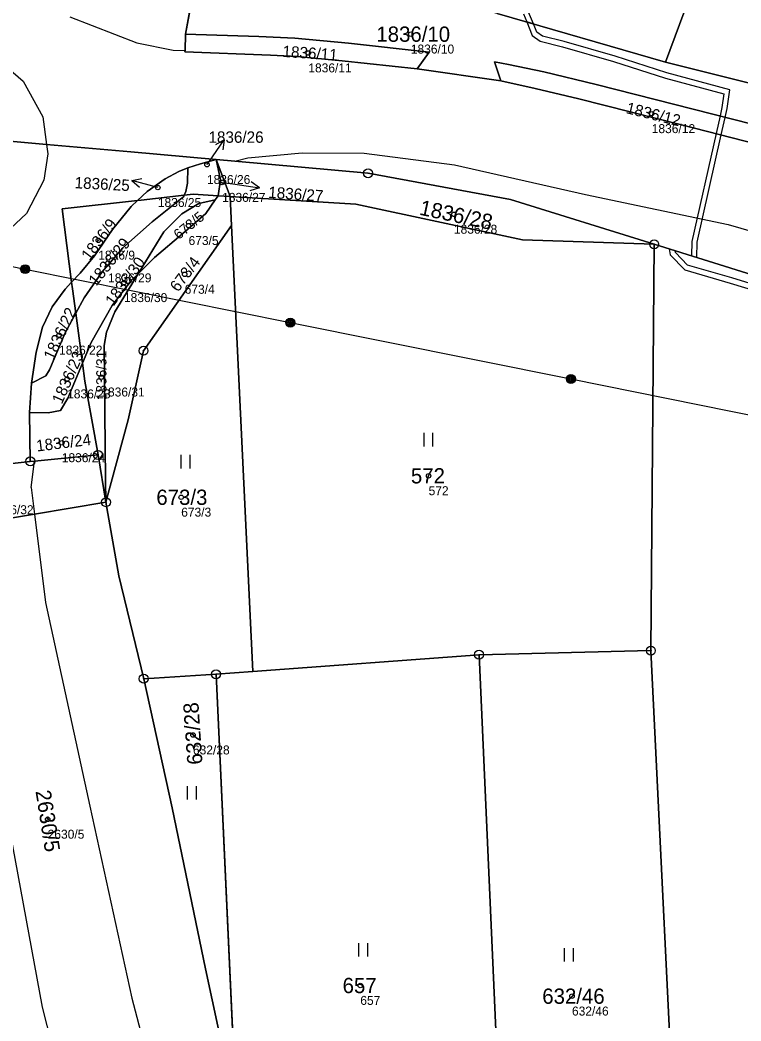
# Model space of a CAD drawing. Extents: x -653098 to -649479, y -997642 to -992666.
# Drawn here: x -652229.9 to -652149.5, y -995042.1 to -994930.5 of the extents above; entities that cross this region are included whole.
import ezdxf

# ---------------------------------------------------------------- set-up
doc = ezdxf.new("R2010")
doc.units = 0
for name, color, linetype in [('Definiční body', 7, 'Continuous'), ('Hranice parcel', 7, 'Continuous'), ('Parcelní čísla', 7, 'Continuous'), ('Polygon parcely', 7, 'Continuous'), ('Pop  PČ popisy', 7, 'Continuous'), ('Poz předměty', 7, 'Continuous'), ('Vnitřní kresba', 7, 'Continuous'), ('Věcná břemena k části', 7, 'Continuous'), ('Značky bodu BP', 7, 'Continuous'), ('Značky kultur', 7, 'Continuous')]:
    doc.layers.add(name, color=color, linetype=linetype)

msp = doc.modelspace()

# ---------------------------------------------------------------- linework, layer by layer
at = {"layer": 'Definiční body'}
for centre in [(-652186.34, -994932.08), (-652197.76, -994934.18), (-652159.49, -994940.95), (-652209.06, -994946.62), (-652214.53, -994949.18), (-652207.37, -994948.61), (-652181.54, -994952.16), (-652211.11, -994953.42), (-652221.17, -994955.05), (-652220.08, -994957.58), (-652211.54, -994958.85), (-652218.31, -994959.78), (-652225.54, -994965.63), (-652224.64, -994970.51), (-652220.83, -994970.3), (-652225.24, -994977.62), (-652184.36, -994981.3), (-652211.93, -994983.69), (-652210.62, -995010.19), (-652226.81, -995019.58), (-652191.97, -995038.1), (-652168.38, -995039.29)]:
    msp.add_circle(centre, 0.25, dxfattribs=at)
at = {"layer": 'Hranice parcel'}
for p, q in [((-652149.09, -994911.29), (-652157.94, -994935.21)), ((-652211.44, -994932.07), (-652209.72, -994922.7)), ((-652176.71, -994929.76), (-652157.94, -994935.21)), ((-652176.32, -994937.29), (-652185.63, -994935.96)), ((-652207.54, -994948.33), (-652208.03, -994946.05)), ((-652206.46, -994950.18), (-652208.03, -994946.05)), ((-652207.81, -994950.1), (-652207.54, -994948.33)), ((-652211.6, -994950.04), (-652210.6, -994949.93)), ((-652210.6, -994949.93), (-652207.81, -994950.1)), ((-652207.81, -994950.1), (-652208.13, -994950.54)), ((-652206.46, -994950.18), (-652207.81, -994950.1)), ((-652192.45, -994951.03), (-652206.46, -994950.18)), ((-652206.46, -994950.18), (-652206.31, -994953.39)), ((-652208.13, -994950.54), (-652209.95, -994950.94)), ((-652208.13, -994950.54), (-652209.2, -994952.05)), ((-652206.31, -994953.39), (-652216.13, -994967.36)), ((-652206.31, -994953.39), (-652203.96, -995003.11)), ((-652159.22, -994955.49), (-652159.59, -995000.78)), ((-652223.68, -994963.19), (-652222.94, -994968.76)), ((-652228.83, -994974.25), (-652228.62, -994970.97)), ((-652228.75, -994979.69), (-652228.83, -994974.25)), ((-652220.31, -994984.24), (-652221.2, -994978.97)), ((-652178.74, -995001.24), (-652203.96, -995003.11)), ((-652159.59, -995000.78), (-652178.74, -995001.24)), ((-652175.46, -995074.86), (-652178.74, -995001.24)), ((-652216.1, -995003.91), (-652208.05, -995003.41)), ((-652208.05, -995003.41), (-652203.96, -995003.11)), ((-652205.81, -995051.7), (-652208.05, -995003.41))]:
    msp.add_line(p, q, dxfattribs=at)
for points in [[(-652185.63, -994935.96), (-652193.99, -994935.04), (-652199, -994934.58), (-652201.99, -994934.41), (-652211.51, -994934.04), (-652211.5, -994933.92), (-652211.44, -994932.07)], [(-652211.44, -994932.07), (-652203.26, -994932.36), (-652199.25, -994932.54), (-652193.28, -994933.08), (-652184.3, -994934.1), (-652185.63, -994935.96)], [(-652176.32, -994937.29), (-652177, -994935.18), (-652175.45, -994935.45), (-652171.53, -994936.29), (-652165.69, -994937.7), (-652148.29, -994942.11), (-652142.94, -994943.51), (-652140.18, -994944.28), (-652127.73, -994948.05), (-652127.24, -994948.13), (-652126.79, -994947.93), (-652126.4, -994947.63), (-652125.78, -994946.83), (-652125.32, -994945.96), (-652124.85, -994944.51)], [(-652157.94, -994935.21), (-652135.81, -994940.74), (-652124.85, -994944.51)], [(-652127.48, -994950.14), (-652128.51, -994949.93), (-652138.08, -994947), (-652143.57, -994945.41), (-652156.16, -994942.17), (-652167.62, -994939.28), (-652172.5, -994938.14), (-652176.32, -994937.29)], [(-652344.95, -994953.25), (-652365.71, -994954.24), (-652336.24, -994950.88), (-652322.66, -994948.98), (-652321.75, -994948.86), (-652319.7, -994948.57), (-652286.56, -994945.9), (-652264.13, -994944.34), (-652259.17, -994944), (-652250.13, -994943.37), (-652243.3, -994942.89), (-652226.94, -994944.36), (-652217.56, -994945.2), (-652208.03, -994946.05)], [(-652216.8, -994950.63), (-652215.72, -994949.61), (-652213.7, -994948.2), (-652212.21, -994947.38), (-652211.18, -994946.96)], [(-652211.18, -994946.96), (-652211.23, -994948.67), (-652211.4, -994949.62), (-652211.6, -994950.04)], [(-652208.03, -994946.05), (-652209.77, -994946.52), (-652211.18, -994946.96)], [(-652159.22, -994955.49), (-652175.22, -994950.5), (-652191.1, -994947.58), (-652205.95, -994946.24), (-652208.03, -994946.05)], [(-652211.6, -994950.04), (-652211.65, -994950.16), (-652215.16, -994952.98), (-652218.43, -994955.88), (-652220.74, -994958.55), (-652222.74, -994961.45), (-652223.68, -994963.19)], [(-652216.8, -994950.63), (-652216.39, -994950.58), (-652211.6, -994950.04)], [(-652216.8, -994950.63), (-652225.21, -994951.56), (-652224.14, -994959.72)], [(-652224.14, -994959.72), (-652223.18, -994958.71), (-652221.61, -994956.79), (-652219.59, -994953.84), (-652217.51, -994951.29), (-652216.8, -994950.63)], [(-652209.95, -994950.94), (-652211.87, -994952.09), (-652213.88, -994954.12), (-652216.74, -994958.8)], [(-652159.22, -994955.49), (-652173.88, -994954.99), (-652192.45, -994951.03)], [(-652209.2, -994952.05), (-652211.76, -994954.3), (-652214.91, -994956.98), (-652216.74, -994958.8)], [(-652159.22, -994955.49), (-652142.25, -994960.79), (-652117.71, -994968.83)], [(-652222.94, -994968.76), (-652221.98, -994966.44), (-652219.63, -994962.33), (-652217.45, -994959.5), (-652216.74, -994958.8)], [(-652216.74, -994958.8), (-652219.32, -994963.02), (-652220.27, -994965.28), (-652220.53, -994966.77), (-652220.35, -994981.73), (-652220.31, -994984.24)], [(-652228.62, -994970.97), (-652228.11, -994967.51), (-652227.39, -994964.72), (-652226.32, -994962.47), (-652224.86, -994960.49), (-652224.14, -994959.72)], [(-652223.68, -994963.19), (-652224.04, -994960.46), (-652224.14, -994959.72)], [(-652228.62, -994970.97), (-652227.03, -994970.17), (-652226.6, -994969.5), (-652224.86, -994965.37), (-652223.68, -994963.19)], [(-652216.13, -994967.36), (-652217.85, -994975.06), (-652220.31, -994984.24)], [(-652228.83, -994974.25), (-652226.76, -994974.29), (-652225.39, -994974.01), (-652224.55, -994972.63), (-652222.94, -994968.76)], [(-652221.2, -994978.97), (-652222.68, -994970.74), (-652222.94, -994968.76)], [(-652238.83, -994978.8), (-652238.46, -994980.75), (-652238.25, -994980.73), (-652228.75, -994979.69)], [(-652228.75, -994979.69), (-652228.29, -994979.65), (-652221.2, -994978.97)], [(-652241.8, -994987.82), (-652237.42, -994987.09), (-652228.28, -994985.56), (-652220.31, -994984.24)], [(-652220.31, -994984.24), (-652218.88, -994992.43), (-652216.1, -995003.91)], [(-652159.59, -995000.78), (-652156.58, -995062.37), (-652156.25, -995069.05)], [(-652216.1, -995003.91), (-652212.94, -995018.29), (-652209.21, -995036.23), (-652206.12, -995050.59), (-652205.81, -995051.7)]]:
    msp.add_lwpolyline(points, dxfattribs=at)
at = {"layer": 'Polygon parcely'}
for points in [[(-652175.97, -994877.21), (-652177.73, -994884.62), (-652179.82, -994896.71), (-652178.66, -994899), (-652177.96, -994900.84), (-652176.91, -994904.76), (-652176.47, -994907.67), (-652176.51, -994911.78), (-652176.73, -994921.66), (-652176.71, -994929.76), (-652157.94, -994935.21), (-652149.09, -994911.29), (-652138.21, -994883.88), (-652171.95, -994877.9)], [(-652135.81, -994940.74), (-652124.85, -994944.51), (-652124.42, -994944.66), (-652116.85, -994921.94), (-652149.09, -994911.29), (-652157.94, -994935.21)], [(-652185.63, -994935.96), (-652184.3, -994934.1), (-652193.28, -994933.08), (-652199.25, -994932.54), (-652203.26, -994932.36), (-652211.44, -994932.07), (-652211.5, -994933.92), (-652211.51, -994934.04), (-652201.99, -994934.41), (-652199, -994934.58), (-652193.99, -994935.04)], [(-652216.39, -994950.58), (-652211.6, -994950.04), (-652211.4, -994949.62), (-652211.23, -994948.67), (-652211.18, -994946.96), (-652212.21, -994947.38), (-652213.7, -994948.2), (-652215.72, -994949.61), (-652216.8, -994950.63)], [(-652211.6, -994950.04), (-652210.6, -994949.93), (-652207.81, -994950.1), (-652207.54, -994948.33), (-652208.03, -994946.05), (-652209.77, -994946.52), (-652211.18, -994946.96), (-652211.23, -994948.67), (-652211.4, -994949.62)], [(-652208.03, -994946.05), (-652207.54, -994948.33), (-652207.81, -994950.1), (-652206.46, -994950.18)], [(-652205.95, -994946.24), (-652208.03, -994946.05), (-652206.46, -994950.18), (-652192.45, -994951.03), (-652173.88, -994954.99), (-652159.22, -994955.49), (-652175.22, -994950.5), (-652191.1, -994947.58)], [(-652211.6, -994950.04), (-652216.39, -994950.58), (-652216.8, -994950.63), (-652217.51, -994951.29), (-652219.59, -994953.84), (-652221.61, -994956.79), (-652223.18, -994958.71), (-652224.14, -994959.72), (-652224.04, -994960.46), (-652223.68, -994963.19), (-652222.74, -994961.45), (-652220.74, -994958.55), (-652218.43, -994955.88), (-652215.16, -994952.98), (-652211.65, -994950.16)], [(-652223.68, -994963.19), (-652222.94, -994968.76), (-652221.98, -994966.44), (-652219.63, -994962.33), (-652217.45, -994959.5), (-652216.74, -994958.8), (-652213.88, -994954.12), (-652211.87, -994952.09), (-652209.95, -994950.94), (-652208.13, -994950.54), (-652207.81, -994950.1), (-652210.6, -994949.93), (-652211.6, -994950.04), (-652211.65, -994950.16), (-652215.16, -994952.98), (-652218.43, -994955.88), (-652220.74, -994958.55), (-652222.74, -994961.45)], [(-652216.74, -994958.8), (-652219.32, -994963.02), (-652220.27, -994965.28), (-652220.53, -994966.77), (-652220.35, -994981.73), (-652220.31, -994984.24), (-652217.85, -994975.06), (-652216.13, -994967.36), (-652206.31, -994953.39), (-652206.46, -994950.18), (-652207.81, -994950.1), (-652208.13, -994950.54), (-652209.2, -994952.05), (-652211.76, -994954.3), (-652214.91, -994956.98)], [(-652206.46, -994950.18), (-652206.31, -994953.39), (-652203.96, -995003.11), (-652178.74, -995001.24), (-652159.59, -995000.78), (-652159.22, -994955.49), (-652173.88, -994954.99), (-652192.45, -994951.03)], [(-652224.14, -994959.72), (-652223.18, -994958.71), (-652221.61, -994956.79), (-652219.59, -994953.84), (-652217.51, -994951.29), (-652216.8, -994950.63), (-652225.21, -994951.56)], [(-652208.13, -994950.54), (-652209.95, -994950.94), (-652211.87, -994952.09), (-652213.88, -994954.12), (-652216.74, -994958.8), (-652214.91, -994956.98), (-652211.76, -994954.3), (-652209.2, -994952.05)], [(-652206.31, -994953.39), (-652216.13, -994967.36), (-652217.85, -994975.06), (-652220.31, -994984.24), (-652218.88, -994992.43), (-652216.1, -995003.91), (-652208.05, -995003.41), (-652203.96, -995003.11)], [(-652159.59, -995000.78), (-652156.58, -995062.37), (-652156.25, -995069.05), (-652129.63, -995060.99), (-652125.81, -995059.77), (-652122.19, -995058.38), (-652120.39, -995057.59), (-652118.95, -995056.29), (-652118.48, -995055.66), (-652119.39, -995034.85), (-652131.05, -994998.28), (-652117.71, -994968.83), (-652142.25, -994960.79), (-652159.22, -994955.49)], [(-652216.74, -994958.8), (-652217.45, -994959.5), (-652219.63, -994962.33), (-652221.98, -994966.44), (-652222.94, -994968.76), (-652222.68, -994970.74), (-652221.2, -994978.97), (-652220.31, -994984.24), (-652220.35, -994981.73), (-652220.53, -994966.77), (-652220.27, -994965.28), (-652219.32, -994963.02)], [(-652228.62, -994970.97), (-652227.03, -994970.17), (-652226.6, -994969.5), (-652224.86, -994965.37), (-652223.68, -994963.19), (-652224.04, -994960.46), (-652224.14, -994959.72), (-652224.86, -994960.49), (-652226.32, -994962.47), (-652227.39, -994964.72), (-652228.11, -994967.51)], [(-652222.94, -994968.76), (-652223.68, -994963.19), (-652224.86, -994965.37), (-652226.6, -994969.5), (-652227.03, -994970.17), (-652228.62, -994970.97), (-652228.83, -994974.25), (-652226.76, -994974.29), (-652225.39, -994974.01), (-652224.55, -994972.63)], [(-652222.68, -994970.74), (-652222.94, -994968.76), (-652224.55, -994972.63), (-652225.39, -994974.01), (-652226.76, -994974.29), (-652228.83, -994974.25), (-652228.75, -994979.69), (-652228.29, -994979.65), (-652221.2, -994978.97)], [(-652237.42, -994987.09), (-652228.28, -994985.56), (-652220.31, -994984.24), (-652221.2, -994978.97), (-652228.29, -994979.65), (-652228.75, -994979.69), (-652238.25, -994980.73), (-652238.46, -994980.75), (-652238.83, -994978.8), (-652239.8, -994979.36), (-652240.33, -994979.78), (-652241.21, -994980.72), (-652241.85, -994981.87), (-652242.17, -994983.15), (-652242.14, -994984.5), (-652241.8, -994987.82)], [(-652239.28, -995012.86), (-652239.33, -995015.66), (-652238.55, -995019.7), (-652237.13, -995026.45), (-652236.25, -995031.01), (-652234.34, -995041.48), (-652226.42, -995071.77), (-652217.5, -995099.76), (-652203.6, -995140.1), (-652201.45, -995145.65), (-652202.44, -995124.3), (-652204.26, -995085.16), (-652205.81, -995051.7), (-652206.12, -995050.59), (-652209.21, -995036.23), (-652212.94, -995018.29), (-652216.1, -995003.91), (-652218.88, -994992.43), (-652220.31, -994984.24), (-652228.28, -994985.56), (-652237.42, -994987.09), (-652241.8, -994987.82)], [(-652205.81, -995051.7), (-652201.39, -995055.28), (-652175.4, -995076.12), (-652175.46, -995074.86), (-652178.74, -995001.24), (-652203.96, -995003.11), (-652208.05, -995003.41)], [(-652178.74, -995001.24), (-652175.46, -995074.86), (-652156.25, -995069.05), (-652156.58, -995062.37), (-652159.59, -995000.78)], [(-652212.94, -995018.29), (-652209.21, -995036.23), (-652206.12, -995050.59), (-652205.81, -995051.7), (-652208.05, -995003.41), (-652216.1, -995003.91)]]:
    msp.add_lwpolyline(points, close=True, dxfattribs=at)
for points in [[(-652143.57, -994945.41), (-652156.16, -994942.17), (-652167.62, -994939.28), (-652172.5, -994938.14), (-652176.32, -994937.29), (-652185.63, -994935.96), (-652193.99, -994935.04), (-652199, -994934.58), (-652201.99, -994934.41), (-652211.51, -994934.04), (-652211.5, -994933.92), (-652211.44, -994932.07), (-652209.72, -994922.7)], [(-652135.81, -994940.74), (-652157.94, -994935.21), (-652176.71, -994929.76), (-652183.11, -994928.04), (-652185.14, -994927.55), (-652209.72, -994922.7), (-652211.44, -994932.07), (-652203.26, -994932.36), (-652199.25, -994932.54), (-652193.28, -994933.08), (-652184.3, -994934.1), (-652185.63, -994935.96), (-652176.32, -994937.29), (-652177, -994935.18), (-652175.45, -994935.45), (-652171.53, -994936.29), (-652165.69, -994937.7), (-652148.29, -994942.11)], [(-652148.29, -994942.11), (-652165.69, -994937.7), (-652171.53, -994936.29), (-652175.45, -994935.45), (-652177, -994935.18), (-652176.32, -994937.29), (-652172.5, -994938.14), (-652167.62, -994939.28), (-652156.16, -994942.17), (-652143.57, -994945.41)], [(-652477.74, -994968.11), (-652408.08, -994959.08), (-652399.46, -994958.98), (-652377.67, -994956.86), (-652352.11, -994954.23), (-652344.95, -994953.25), (-652365.71, -994954.24), (-652336.24, -994950.88), (-652322.66, -994948.98), (-652321.75, -994948.86), (-652319.7, -994948.57), (-652286.56, -994945.9), (-652264.13, -994944.34), (-652259.17, -994944), (-652250.13, -994943.37), (-652243.3, -994942.89), (-652226.94, -994944.36), (-652217.56, -994945.2), (-652208.03, -994946.05), (-652205.95, -994946.24), (-652191.1, -994947.58), (-652175.22, -994950.5), (-652159.22, -994955.49), (-652142.25, -994960.79)], [(-652238.25, -994980.73), (-652228.75, -994979.69), (-652228.83, -994974.25), (-652228.62, -994970.97), (-652228.11, -994967.51), (-652227.39, -994964.72), (-652226.32, -994962.47), (-652224.86, -994960.49), (-652224.14, -994959.72), (-652225.21, -994951.56), (-652216.8, -994950.63), (-652215.72, -994949.61), (-652213.7, -994948.2), (-652212.21, -994947.38), (-652211.18, -994946.96), (-652209.77, -994946.52), (-652208.03, -994946.05), (-652217.56, -994945.2), (-652226.94, -994944.36), (-652243.3, -994942.89)]]:
    msp.add_lwpolyline(points, dxfattribs=at)
at = {"layer": 'Pop  PČ popisy'}
for p, q in [((-652208.86, -994946.33), (-652207.14, -994943.87)), ((-652207.14, -994943.87), (-652208.12, -994944.41)), ((-652207.14, -994943.87), (-652207.3, -994944.98)), ((-652209.06, -994946.62), (-652208.86, -994946.33)), ((-652217.43, -994948.4), (-652216.33, -994948.18)), ((-652214.53, -994949.18), (-652217.43, -994948.4)), ((-652217.43, -994948.4), (-652216.59, -994949.15)), ((-652207.37, -994948.61), (-652206.18, -994948.77)), ((-652206.18, -994948.77), (-652203.21, -994949.19)), ((-652203.21, -994949.19), (-652204.27, -994949.54)), ((-652203.21, -994949.19), (-652204.13, -994948.55))]:
    msp.add_line(p, q, dxfattribs=at)
at = {"layer": 'Poz předměty'}
for p, q in [((-652263.48, -994951.4), (-652229.32, -994958.27)), ((-652229.32, -994958.27), (-652199.77, -994964.22)), ((-652199.77, -994964.22), (-652168.5, -994970.51)), ((-652168.5, -994970.51), (-652141.04, -994976.04))]:
    msp.add_line(p, q, dxfattribs=at)
for centre, radius in [((-652229.32, -994958.27), 0.5), ((-652229.32, -994958.27), 0.4), ((-652229.32, -994958.27), 0.3), ((-652229.32, -994958.27), 0.2), ((-652229.32, -994958.27), 0.1), ((-652199.77, -994964.22), 0.5), ((-652199.77, -994964.22), 0.4), ((-652199.77, -994964.22), 0.3), ((-652199.77, -994964.22), 0.2), ((-652199.77, -994964.22), 0.1), ((-652168.5, -994970.51), 0.5), ((-652168.5, -994970.51), 0.4), ((-652168.5, -994970.51), 0.3), ((-652168.5, -994970.51), 0.2), ((-652168.5, -994970.51), 0.1)]:
    msp.add_circle(centre, radius, dxfattribs=at)
at = {"layer": 'Vnitřní kresba'}
for p, q in [((-652224.34, -994930.14), (-652216.86, -994933.04)), ((-652216.86, -994933.04), (-652212.83, -994933.85)), ((-652212.83, -994933.85), (-652211.5, -994933.92)), ((-652150.98, -994953.29), (-652140.75, -994956.29)), ((-652228.64, -994982.62), (-652228.29, -994979.65)), ((-652228.64, -994982.62), (-652228.28, -994985.56)), ((-652228.28, -994985.56), (-652227.06, -994995.42)), ((-652227.06, -994995.42), (-652222.11, -995018.1)), ((-652222.11, -995018.1), (-652217.43, -995039.5)), ((-652231.32, -995019.29), (-652227.41, -995040.52)), ((-652217.43, -995039.5), (-652209.77, -995068.89)), ((-652227.41, -995040.52), (-652219.89, -995070.11))]:
    msp.add_line(p, q, dxfattribs=at)
for points in [[(-652250.13, -994943.37), (-652249.83, -994941.15), (-652248.31, -994938.08), (-652246.01, -994935.59), (-652243.53, -994934.16), (-652240.05, -994933.17), (-652236.54, -994933.29), (-652232.67, -994934.64), (-652229.55, -994937.31), (-652227.36, -994941.29), (-652226.94, -994944.36)], [(-652226.94, -994944.36), (-652226.8, -994945.42), (-652227.23, -994948.35), (-652229.18, -994952.08), (-652232.22, -994954.9), (-652236.58, -994956.64), (-652240.01, -994956.65), (-652243.51, -994955.71), (-652247.32, -994953.02), (-652249.75, -994949.09), (-652250.45, -994945.81), (-652250.13, -994943.37)], [(-652205.95, -994946.24), (-652204.5, -994945.88), (-652198.44, -994945.3), (-652191.54, -994945.33), (-652181.47, -994946.65), (-652166.87, -994949.96), (-652150.98, -994953.29)]]:
    msp.add_lwpolyline(points, dxfattribs=at)
at = {"layer": 'Věcná břemena k části'}
msp.add_lwpolyline([(-652173.78, -994929.82), (-652173.42, -994930.72), (-652172.68, -994930.93), (-652173.22, -994929.62)], dxfattribs=at)
for points in [[(-652169.26, -994932.91), (-652171.67, -994932.31), (-652172.31, -994931.86), (-652172.68, -994930.93), (-652173.42, -994930.72), (-652172.8, -994932.24), (-652171.93, -994932.87), (-652169.42, -994933.49), (-652163.75, -994935.13), (-652157.97, -994936.97), (-652151.46, -994938.73), (-652151.67, -994940.25), (-652151.88, -994941.2), (-652152.32, -994943.16), (-652155.03, -994955.18), (-652155.07, -994956.79), (-652154.47, -994956.97), (-652154.43, -994955.26), (-652151.74, -994943.31), (-652151.3, -994941.35), (-652151.07, -994940.35), (-652150.8, -994938.29), (-652157.81, -994936.39), (-652163.57, -994934.55)], [(-652156.89, -994956.22), (-652157.54, -994956.02), (-652157.42, -994956.69), (-652155.81, -994958.35), (-652150.75, -994959.82), (-652145.21, -994961.52), (-652139.22, -994963.32), (-652132.76, -994964.79), (-652123.98, -994968.19), (-652118.25, -994970.02), (-652118, -994969.47), (-652123.78, -994967.63), (-652132.58, -994964.21), (-652139.06, -994962.74), (-652145.03, -994960.94), (-652150.57, -994959.24), (-652155.49, -994957.81), (-652156.86, -994956.41)]]:
    msp.add_lwpolyline(points, close=True, dxfattribs=at)
at = {"layer": 'Značky bodu BP'}
for centre, radius in [((-652191.1, -994947.58), 0.5), ((-652191.1, -994947.58), 0.0303), ((-652159.22, -994955.49), 0.5), ((-652159.22, -994955.49), 0.0303), ((-652216.13, -994967.36), 0.5), ((-652216.13, -994967.36), 0.0303), ((-652228.75, -994979.69), 0.5), ((-652221.2, -994978.97), 0.5), ((-652221.2, -994978.97), 0.0303), ((-652228.75, -994979.69), 0.0303), ((-652220.31, -994984.24), 0.5), ((-652220.31, -994984.24), 0.0303), ((-652159.59, -995000.78), 0.5), ((-652178.74, -995001.24), 0.5), ((-652178.74, -995001.24), 0.0303), ((-652159.59, -995000.78), 0.0303), ((-652208.05, -995003.41), 0.5), ((-652216.1, -995003.91), 0.5), ((-652216.1, -995003.91), 0.0303), ((-652208.05, -995003.41), 0.0303)]:
    msp.add_circle(centre, radius, dxfattribs=at)
at = {"layer": 'Značky kultur'}
for p, q in [((-652184.87, -994978.02), (-652184.87, -994976.52)), ((-652183.87, -994978.02), (-652183.87, -994976.52)), ((-652211.92, -994980.47), (-652211.92, -994978.97)), ((-652210.92, -994980.47), (-652210.92, -994978.97)), ((-652211.23, -995017.37), (-652211.23, -995015.87)), ((-652210.23, -995017.37), (-652210.23, -995015.87)), ((-652192.13, -995034.88), (-652192.13, -995033.38)), ((-652191.13, -995034.88), (-652191.13, -995033.38)), ((-652169.2, -995035.44), (-652169.2, -995033.94)), ((-652168.2, -995035.44), (-652168.2, -995033.94))]:
    msp.add_line(p, q, dxfattribs=at)

# ---------------------------------------------------------------- texts
at = {"layer": 'Definiční body'}
for s, p in [('1836/10', (-652186.34, -994934.24)), ('1836/11', (-652197.76, -994936.34)), ('1836/12', (-652159.49, -994943.11)), ('1836/26', (-652209.06, -994948.78)), ('1836/25', (-652214.53, -994951.34)), ('1836/27', (-652207.37, -994950.77)), ('1836/28', (-652181.54, -994954.32)), ('673/5', (-652211.11, -994955.58)), ('1836/9', (-652221.17, -994957.21)), ('1836/29', (-652220.08, -994959.74)), ('673/4', (-652211.54, -994961.01)), ('1836/30', (-652218.31, -994961.94)), ('1836/22', (-652225.54, -994967.79)), ('1836/23', (-652224.64, -994972.67)), ('1836/31', (-652220.83, -994972.46)), ('1836/24', (-652225.24, -994979.78)), ('572', (-652184.36, -994983.46)), ('1836/32', (-652233.21, -994985.58)), ('673/3', (-652211.93, -994985.85)), ('632/28', (-652210.62, -995012.35)), ('2630/5', (-652226.81, -995021.74)), ('657', (-652191.97, -995040.26)), ('632/46', (-652168.38, -995041.45))]:
    msp.add_text(s, height=1, dxfattribs=at).set_placement(p)
at = {"layer": 'Parcelní čísla'}
for s, height, p in [('1836/10', 1.7, (-652190.18, -994932.93)), ('1836/26', 1.271, (-652208.89, -994944.19)), ('572', 1.7, (-652186.33, -994982.15)), ('673/3', 1.7, (-652214.7, -994984.54)), ('657', 1.7, (-652193.94, -995038.95)), ('632/46', 1.7, (-652171.69, -995040.14))]:
    msp.add_text(s, height=height, dxfattribs=at).set_placement(p)
for s, height, rotation, p in [('1836/11', 1.271, 356, (-652200.67, -994934.61)), ('1836/12', 1.271, 346, (-652162.43, -994940.87)), ('1836/25', 1.271, 357, (-652223.83, -994949.25)), ('1836/27', 1.271, 356, (-652202.26, -994950.32)), ('1836/28', 1.7, 348, (-652185.47, -994952.19)), ('1836/9', 1.271, 53, (-652222.15, -994957.41)), ('673/5', 1.139, 39, (-652212.2, -994955.03)), ('1836/29', 1.271, 51, (-652221.39, -994960.21)), ('1836/30', 1.271, 54, (-652219.48, -994962.47)), ('673/4', 1.271, 53, (-652212.28, -994960.89)), ('1836/22', 1.271, 65, (-652226.18, -994968.5)), ('1836/23', 1.271, 66, (-652225.23, -994973.39)), ('1836/31', 1.139, 90, (-652220.26, -994972.87)), ('1836/24', 1.271, 7, (-652228.01, -994978.6)), ('632/28', 1.7, 94, (-652209.54, -995013.43)), ('2630/5', 1.7, 279, (-652228.17, -995016.45))]:
    msp.add_text(s, height=height, rotation=rotation, dxfattribs=at).set_placement(p)

doc.saveas('drawing.dxf')
